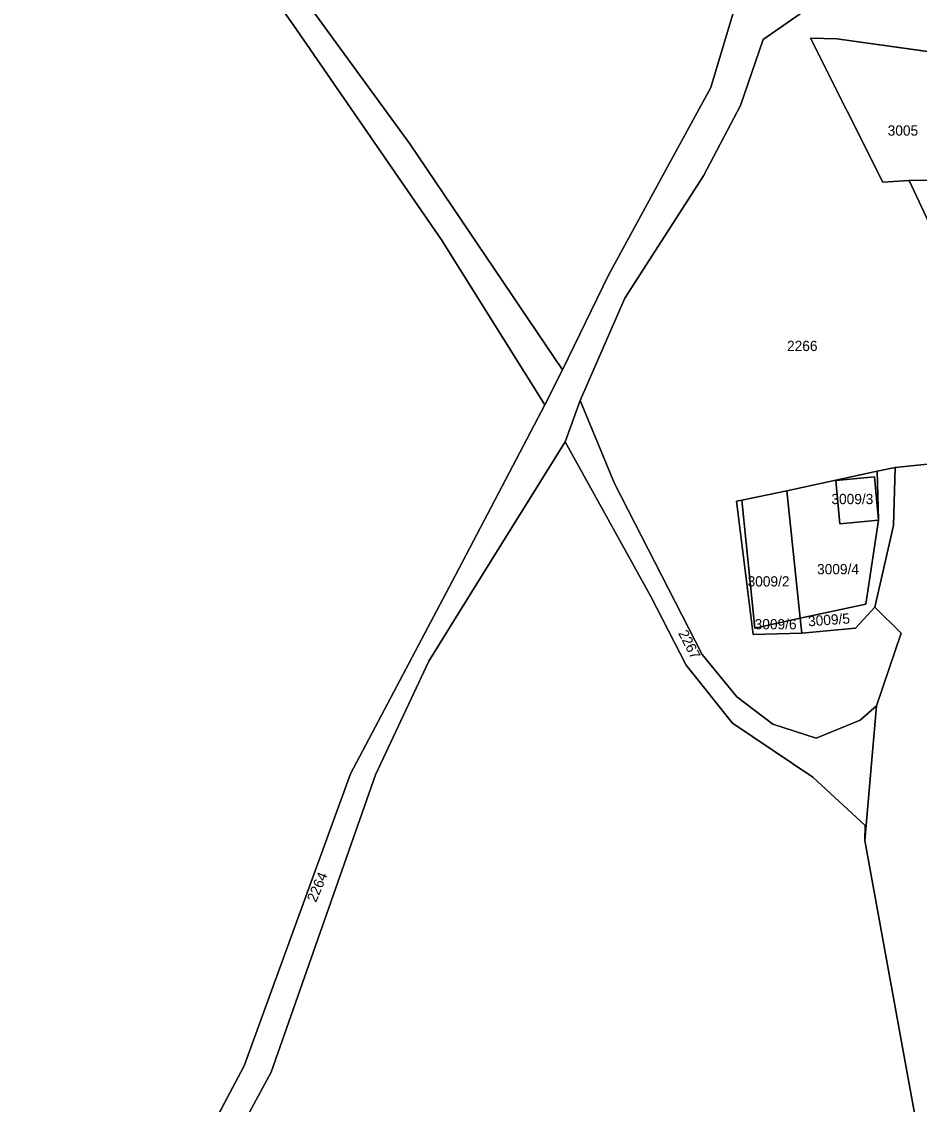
# Model space of a CAD drawing. Extents: x -262715 to -259381, y -1237238 to -1231182.
# Drawn here: x -260465.4 to -260290.2, y -1234238.6 to -1234027.3 of the extents above; entities that cross this region are included whole.
import ezdxf

# ---------------------------------------------------------------- set-up
doc = ezdxf.new("R2010")
doc.units = 0
for name, color, linetype in [('body_kn', 7, 'Continuous'), ('kladpar_druhypozemkov', 7, 'Continuous'), ('kladpar_hranice', 7, 'Continuous'), ('kladpar_parcelnecisla', 7, 'Continuous'), ('kladpar_plochy', 7, 'Continuous')]:
    doc.layers.add(name, color=color, linetype=linetype)

msp = doc.modelspace()

# ---------------------------------------------------------------- linework, layer by layer
at = {"layer": 'body_kn'}
for p, q in [((-260412.36, -1234028.03), (-260412.36, -1234028.03)), ((-260311.4, -1234030.57), (-260311.4, -1234030.57)), ((-260306.27, -1234030.69), (-260306.27, -1234030.69)), ((-260320.67, -1234030.81), (-260320.67, -1234030.81)), ((-260330.9, -1234040.17), (-260330.9, -1234040.17)), ((-260325.08, -1234043.7), (-260325.08, -1234043.7)), ((-260389.65, -1234051.22), (-260389.65, -1234051.22)), ((-260338.59, -1234054.28), (-260338.59, -1234054.28)), ((-260332.35, -1234057.45), (-260332.35, -1234057.45)), ((-260297.33, -1234058.68), (-260297.33, -1234058.68)), ((-260292.19, -1234058.32), (-260292.19, -1234058.32)), ((-260383.44, -1234069.95), (-260383.44, -1234069.95)), ((-260350.89, -1234076.81), (-260350.89, -1234076.81)), ((-260347.7, -1234081.29), (-260347.7, -1234081.29)), ((-260359.84, -1234095.31), (-260359.84, -1234095.31)), ((-260363.28, -1234102.15), (-260363.28, -1234102.15)), ((-260356.42, -1234101.29), (-260356.42, -1234101.29)), ((-260359.31, -1234109.34), (-260359.31, -1234109.34)), ((-260298.45, -1234115.1), (-260298.45, -1234115.1)), ((-260298.45, -1234115.1), (-260298.45, -1234115.1)), ((-260294.89, -1234114.33), (-260294.89, -1234114.33)), ((-260306.48, -1234116.9), (-260306.48, -1234116.9)), ((-260298.97, -1234116.19), (-260298.97, -1234116.19)), ((-260298.97, -1234116.19), (-260298.97, -1234116.19)), ((-260349.67, -1234117.48), (-260349.67, -1234117.48)), ((-260316.04, -1234118.92), (-260316.04, -1234118.92)), ((-260316.04, -1234118.92), (-260316.04, -1234118.92)), ((-260325.86, -1234120.94), (-260325.86, -1234120.94)), ((-260324.86, -1234120.73), (-260324.86, -1234120.73)), ((-260324.86, -1234120.73), (-260324.86, -1234120.73)), ((-260305.69, -1234125.33), (-260305.69, -1234125.33)), ((-260298.17, -1234124.62), (-260298.17, -1234124.62)), ((-260295.22, -1234125.66), (-260295.22, -1234125.66)), ((-260380.72, -1234135.35), (-260380.72, -1234135.35)), ((-260375.84, -1234135.88), (-260375.84, -1234135.88)), ((-260342.63, -1234139.55), (-260342.63, -1234139.55)), ((-260300.65, -1234141.01), (-260300.65, -1234141.01)), ((-260298.87, -1234141.64), (-260298.87, -1234141.64)), ((-260313.45, -1234143.79), (-260313.45, -1234143.79)), ((-260313.45, -1234143.79), (-260313.45, -1234143.79)), ((-260322.63, -1234146.94), (-260322.63, -1234146.94)), ((-260322.3, -1234145.7), (-260322.3, -1234145.7)), ((-260313.15, -1234146.7), (-260313.15, -1234146.7)), ((-260302.62, -1234145.73), (-260302.62, -1234145.73)), ((-260293.75, -1234146.7), (-260293.75, -1234146.7)), ((-260332.55, -1234150.83), (-260332.55, -1234150.83)), ((-260385.92, -1234152.12), (-260385.92, -1234152.12)), ((-260335.72, -1234152.92), (-260335.72, -1234152.92)), ((-260325.83, -1234159.12), (-260325.83, -1234159.12)), ((-260298.55, -1234160.9), (-260298.55, -1234160.9)), ((-260301.76, -1234163.69), (-260301.76, -1234163.69)), ((-260301.76, -1234163.69), (-260301.76, -1234163.69)), ((-260326.66, -1234164.23), (-260326.66, -1234164.23)), ((-260318.77, -1234164.45), (-260318.77, -1234164.45)), ((-260310.32, -1234167.2), (-260310.32, -1234167.2)), ((-260401.23, -1234174.14), (-260401.23, -1234174.14)), ((-260396.31, -1234174.32), (-260396.31, -1234174.32)), ((-260310.99, -1234174.82), (-260310.99, -1234174.82)), ((-260300.73, -1234184.25), (-260300.73, -1234184.25)), ((-260300.73, -1234184.25), (-260300.73, -1234184.25)), ((-260300.81, -1234187.14), (-260300.81, -1234187.14)), ((-260421.97, -1234231.13), (-260421.97, -1234231.13)), ((-260416.69, -1234232.33), (-260416.69, -1234232.33))]:
    msp.add_line(p, q, dxfattribs=at)
at = {"layer": 'kladpar_druhypozemkov'}
for p, q in [((-260293.27, -1234047.19), (-260293.27, -1234047.19)), ((-260312.48, -1234089.37), (-260312.48, -1234089.37)), ((-260302.52, -1234119.18), (-260302.52, -1234119.18)), ((-260306.67, -1234133.16), (-260306.67, -1234133.16)), ((-260319.49, -1234134.95), (-260319.49, -1234134.95)), ((-260314.7, -1234144.66), (-260314.7, -1234144.66)), ((-260305.62, -1234143.28), (-260305.62, -1234143.28)), ((-260337.89, -1234145.31), (-260337.89, -1234145.31)), ((-260405.17, -1234192.19), (-260405.17, -1234192.19))]:
    msp.add_line(p, q, dxfattribs=at)
at = {"layer": 'kladpar_hranice'}
for points in [[(-260424.69, -1234010.61), (-260412.36, -1234028.03), (-260383.44, -1234069.95), (-260363.28, -1234102.15), (-260380.72, -1234135.35), (-260401.23, -1234174.14), (-260421.97, -1234231.13), (-260456.16, -1234295.49), (-260458.48, -1234301.92), (-260462.46, -1234316.21), (-260463.02, -1234335.5), (-260465.41, -1234352.56), (-260465.4, -1234377.56), (-260463.87, -1234401.41), (-260458.72, -1234500.89), (-260454.8, -1234552.14), (-260445.27, -1234647.81)], [(-260408.6, -1234025.27), (-260389.65, -1234051.22), (-260359.84, -1234095.31), (-260363.28, -1234102.15), (-260383.44, -1234069.95), (-260412.36, -1234028.03), (-260424.69, -1234010.61)], [(-260259.81, -1234021.13), (-260258.41, -1234036.46), (-260281.98, -1234034.11), (-260306.27, -1234030.69), (-260311.4, -1234030.57), (-260297.33, -1234058.68), (-260292.19, -1234058.32), (-260287.38, -1234068.61), (-260284.76, -1234081.82), (-260278.2, -1234094.4), (-260274.48, -1234100.55), (-260275.38, -1234112.31), (-260294.89, -1234114.33), (-260298.45, -1234115.1), (-260316.04, -1234118.92), (-260324.86, -1234120.73), (-260325.86, -1234120.94), (-260322.63, -1234146.94), (-260313.15, -1234146.7), (-260302.62, -1234145.73), (-260298.87, -1234141.64), (-260293.75, -1234146.7), (-260298.55, -1234160.9), (-260301.76, -1234163.69)], [(-260290.5, -1234243.96), (-260300.81, -1234187.14), (-260298.55, -1234160.9), (-260293.75, -1234146.7), (-260298.87, -1234141.64), (-260295.22, -1234125.66), (-260294.89, -1234114.33), (-260275.38, -1234112.31), (-260274.48, -1234100.55), (-260263.49, -1234085.38), (-260261.08, -1234079.36), (-260259.64, -1234071.91), (-260258.95, -1234068.06), (-260258.31, -1234058.06), (-260258.02, -1234053.07), (-260258.41, -1234036.46), (-260259.81, -1234021.13)], [(-260445.27, -1234647.81), (-260454.8, -1234552.14), (-260458.72, -1234500.89), (-260463.87, -1234401.41), (-260465.4, -1234377.56), (-260465.41, -1234352.56), (-260463.02, -1234335.5), (-260462.46, -1234316.21), (-260458.48, -1234301.92), (-260456.16, -1234295.49), (-260421.97, -1234231.13), (-260401.23, -1234174.14), (-260380.72, -1234135.35), (-260363.28, -1234102.15), (-260359.84, -1234095.31), (-260350.89, -1234076.81), (-260338.59, -1234054.28), (-260330.9, -1234040.17), (-260325.7, -1234022.78)], [(-260309.6, -1234023.15), (-260320.67, -1234030.81), (-260325.08, -1234043.7), (-260332.35, -1234057.45), (-260347.7, -1234081.29), (-260356.42, -1234101.29), (-260359.31, -1234109.34), (-260375.84, -1234135.88), (-260385.92, -1234152.12), (-260396.31, -1234174.32), (-260416.69, -1234232.33), (-260451.41, -1234296.37), (-260454.11, -1234302.17), (-260456.44, -1234316.26), (-260457.87, -1234335.61), (-260461.59, -1234352.64), (-260461.16, -1234376.63), (-260459.74, -1234401.66), (-260455.27, -1234500.73), (-260451.91, -1234552.2), (-260441.44, -1234647.81)], [(-260325.7, -1234022.78), (-260330.9, -1234040.17), (-260338.59, -1234054.28), (-260350.89, -1234076.81), (-260359.84, -1234095.31), (-260389.65, -1234051.22), (-260408.6, -1234025.27)], [(-260301.76, -1234163.69), (-260310.32, -1234167.2), (-260318.77, -1234164.45), (-260325.83, -1234159.12), (-260332.55, -1234150.83), (-260349.67, -1234117.48), (-260356.42, -1234101.29), (-260347.7, -1234081.29), (-260332.35, -1234057.45), (-260325.08, -1234043.7), (-260320.67, -1234030.81), (-260309.6, -1234023.15)], [(-260258.02, -1234053.07), (-260258.31, -1234058.06), (-260292.19, -1234058.32), (-260297.33, -1234058.68), (-260311.4, -1234030.57), (-260306.27, -1234030.69)], [(-260306.27, -1234030.69), (-260281.98, -1234034.11), (-260282.67, -1234051.83), (-260258.02, -1234053.07)], [(-260259.64, -1234071.91), (-260284.76, -1234081.82), (-260287.38, -1234068.61), (-260292.19, -1234058.32), (-260258.31, -1234058.06)], [(-260300.73, -1234184.25), (-260310.99, -1234174.82), (-260326.66, -1234164.23), (-260335.72, -1234152.92), (-260342.63, -1234139.55), (-260359.31, -1234109.34), (-260356.42, -1234101.29), (-260349.67, -1234117.48), (-260332.55, -1234150.83), (-260325.83, -1234159.12), (-260318.77, -1234164.45), (-260310.32, -1234167.2), (-260301.76, -1234163.69), (-260298.55, -1234160.9), (-260300.81, -1234187.14), (-260300.73, -1234184.25)], [(-260451.41, -1234296.37), (-260416.69, -1234232.33), (-260396.31, -1234174.32), (-260385.92, -1234152.12), (-260375.84, -1234135.88), (-260359.31, -1234109.34), (-260342.63, -1234139.55), (-260335.72, -1234152.92), (-260326.66, -1234164.23), (-260310.99, -1234174.82), (-260300.73, -1234184.25), (-260300.81, -1234187.14), (-260290.5, -1234243.96)], [(-260313.45, -1234143.79), (-260316.04, -1234118.92), (-260298.45, -1234115.1), (-260298.17, -1234124.62), (-260300.65, -1234141.01), (-260313.45, -1234143.79)], [(-260298.45, -1234115.1), (-260294.89, -1234114.33), (-260295.22, -1234125.66), (-260298.87, -1234141.64), (-260302.62, -1234145.73), (-260313.15, -1234146.7), (-260313.45, -1234143.79), (-260300.65, -1234141.01), (-260298.17, -1234124.62), (-260298.45, -1234115.1)], [(-260305.69, -1234125.33), (-260298.17, -1234124.62), (-260298.97, -1234116.19), (-260306.48, -1234116.9), (-260305.69, -1234125.33)], [(-260298.97, -1234116.19), (-260298.17, -1234124.62), (-260305.69, -1234125.33), (-260306.48, -1234116.9), (-260298.97, -1234116.19)], [(-260316.04, -1234118.92), (-260313.45, -1234143.79), (-260322.3, -1234145.7), (-260324.86, -1234120.73), (-260316.04, -1234118.92)], [(-260324.86, -1234120.73), (-260322.3, -1234145.7), (-260313.45, -1234143.79), (-260313.15, -1234146.7), (-260322.63, -1234146.94), (-260325.86, -1234120.94), (-260324.86, -1234120.73)]]:
    msp.add_lwpolyline(points, dxfattribs=at)
at = {"layer": 'kladpar_plochy'}
for p, q in [((-260424.69, -1234010.61), (-260412.36, -1234028.03)), ((-260325.7, -1234022.78), (-260330.9, -1234040.17)), ((-260389.65, -1234051.22), (-260408.6, -1234025.27)), ((-260412.36, -1234028.03), (-260383.44, -1234069.95)), ((-260297.33, -1234058.68), (-260311.4, -1234030.57)), ((-260311.4, -1234030.57), (-260306.27, -1234030.69)), ((-260306.27, -1234030.69), (-260281.98, -1234034.11)), ((-260330.9, -1234040.17), (-260338.59, -1234054.28)), ((-260359.84, -1234095.31), (-260389.65, -1234051.22)), ((-260338.59, -1234054.28), (-260350.89, -1234076.81)), ((-260258.31, -1234058.06), (-260292.19, -1234058.32)), ((-260292.19, -1234058.32), (-260258.31, -1234058.06)), ((-260292.19, -1234058.32), (-260297.33, -1234058.68)), ((-260287.38, -1234068.61), (-260292.19, -1234058.32)), ((-260383.44, -1234069.95), (-260363.28, -1234102.15)), ((-260350.89, -1234076.81), (-260359.84, -1234095.31)), ((-260363.28, -1234102.15), (-260380.72, -1234135.35)), ((-260316.04, -1234118.92), (-260298.45, -1234115.1)), ((-260298.45, -1234115.1), (-260298.17, -1234124.62)), ((-260298.97, -1234116.19), (-260306.48, -1234116.9)), ((-260306.48, -1234116.9), (-260305.69, -1234125.33)), ((-260298.17, -1234124.62), (-260298.97, -1234116.19)), ((-260313.45, -1234143.79), (-260316.04, -1234118.92)), ((-260305.69, -1234125.33), (-260298.17, -1234124.62)), ((-260298.17, -1234124.62), (-260300.65, -1234141.01)), ((-260380.72, -1234135.35), (-260401.23, -1234174.14)), ((-260300.65, -1234141.01), (-260313.45, -1234143.79)), ((-260401.23, -1234174.14), (-260421.97, -1234231.13)), ((-260421.97, -1234231.13), (-260456.16, -1234295.49))]:
    msp.add_line(p, q, dxfattribs=at)
for points in [[(-260408.6, -1234025.27), (-260389.65, -1234051.22), (-260359.84, -1234095.31), (-260363.28, -1234102.15), (-260383.44, -1234069.95), (-260412.36, -1234028.03), (-260424.69, -1234010.61)], [(-260290.5, -1234243.96), (-260300.81, -1234187.14), (-260298.55, -1234160.9), (-260293.75, -1234146.7), (-260298.87, -1234141.64), (-260295.22, -1234125.66), (-260294.89, -1234114.33), (-260275.38, -1234112.31), (-260274.48, -1234100.55), (-260263.49, -1234085.38), (-260261.08, -1234079.36), (-260259.64, -1234071.91), (-260258.95, -1234068.06), (-260258.31, -1234058.06), (-260258.02, -1234053.07), (-260258.41, -1234036.46), (-260259.81, -1234021.13)], [(-260445.27, -1234647.81), (-260454.8, -1234552.14), (-260458.72, -1234500.89), (-260463.87, -1234401.41), (-260465.4, -1234377.56), (-260465.41, -1234352.56), (-260463.02, -1234335.5), (-260462.46, -1234316.21), (-260458.48, -1234301.92), (-260456.16, -1234295.49), (-260421.97, -1234231.13), (-260401.23, -1234174.14), (-260380.72, -1234135.35), (-260363.28, -1234102.15), (-260359.84, -1234095.31), (-260350.89, -1234076.81), (-260338.59, -1234054.28), (-260330.9, -1234040.17), (-260325.7, -1234022.78)], [(-260309.6, -1234023.15), (-260320.67, -1234030.81), (-260325.08, -1234043.7), (-260332.35, -1234057.45), (-260347.7, -1234081.29), (-260356.42, -1234101.29), (-260359.31, -1234109.34), (-260375.84, -1234135.88), (-260385.92, -1234152.12), (-260396.31, -1234174.32), (-260416.69, -1234232.33), (-260451.41, -1234296.37), (-260454.11, -1234302.17), (-260456.44, -1234316.26), (-260457.87, -1234335.61), (-260461.59, -1234352.64), (-260461.16, -1234376.63), (-260459.74, -1234401.66), (-260455.27, -1234500.73), (-260451.91, -1234552.2), (-260441.44, -1234647.81)], [(-260275.38, -1234112.31), (-260294.89, -1234114.33), (-260298.45, -1234115.1), (-260316.04, -1234118.92), (-260324.86, -1234120.73), (-260325.86, -1234120.94), (-260322.63, -1234146.94), (-260313.15, -1234146.7), (-260302.62, -1234145.73), (-260298.87, -1234141.64), (-260293.75, -1234146.7), (-260298.55, -1234160.9), (-260301.76, -1234163.69), (-260310.32, -1234167.2), (-260318.77, -1234164.45), (-260325.83, -1234159.12), (-260332.55, -1234150.83), (-260349.67, -1234117.48), (-260356.42, -1234101.29), (-260347.7, -1234081.29), (-260332.35, -1234057.45), (-260325.08, -1234043.7), (-260320.67, -1234030.81), (-260309.6, -1234023.15)], [(-260281.98, -1234034.11), (-260306.27, -1234030.69), (-260311.4, -1234030.57), (-260297.33, -1234058.68), (-260292.19, -1234058.32), (-260287.38, -1234068.61)], [(-260451.41, -1234296.37), (-260416.69, -1234232.33), (-260396.31, -1234174.32), (-260385.92, -1234152.12), (-260375.84, -1234135.88), (-260359.31, -1234109.34), (-260342.63, -1234139.55), (-260335.72, -1234152.92), (-260326.66, -1234164.23), (-260310.99, -1234174.82), (-260300.73, -1234184.25), (-260300.81, -1234187.14), (-260290.5, -1234243.96)]]:
    msp.add_lwpolyline(points, dxfattribs=at)
for points in [[(-260300.73, -1234184.25), (-260310.99, -1234174.82), (-260326.66, -1234164.23), (-260335.72, -1234152.92), (-260342.63, -1234139.55), (-260359.31, -1234109.34), (-260356.42, -1234101.29), (-260349.67, -1234117.48), (-260332.55, -1234150.83), (-260325.83, -1234159.12), (-260318.77, -1234164.45), (-260310.32, -1234167.2), (-260301.76, -1234163.69), (-260298.55, -1234160.9), (-260300.81, -1234187.14)], [(-260298.45, -1234115.1), (-260294.89, -1234114.33), (-260295.22, -1234125.66), (-260298.87, -1234141.64), (-260302.62, -1234145.73), (-260313.15, -1234146.7), (-260313.45, -1234143.79), (-260300.65, -1234141.01), (-260298.17, -1234124.62)], [(-260298.97, -1234116.19), (-260298.17, -1234124.62), (-260305.69, -1234125.33), (-260306.48, -1234116.9)], [(-260316.04, -1234118.92), (-260313.45, -1234143.79), (-260322.3, -1234145.7), (-260324.86, -1234120.73)], [(-260324.86, -1234120.73), (-260322.3, -1234145.7), (-260313.45, -1234143.79), (-260313.15, -1234146.7), (-260322.63, -1234146.94), (-260325.86, -1234120.94)]]:
    msp.add_lwpolyline(points, close=True, dxfattribs=at)

# ---------------------------------------------------------------- texts
at = {"layer": 'kladpar_parcelnecisla'}
for s, p in [('3005', (-260296.37, -1234049.59)), ('2266', (-260316.01, -1234091.63)), ('3009/3', (-260307.35, -1234121.51)), ('3009/4', (-260310.15, -1234135.19)), ('3009/2', (-260323.71, -1234137.58)), ('3009/6', (-260322.33, -1234145.94))]:
    msp.add_text(s, height=2, dxfattribs=at).set_placement(p)
for s, rotation, p in [('3009/5', 4, (-260311.83, -1234145.36)), ('2267', 297, (-260337.3, -1234146.69)), ('2264', 67, (-260407.96, -1234199.35))]:
    msp.add_text(s, height=2, rotation=rotation, dxfattribs=at).set_placement(p)

doc.saveas('drawing.dxf')
